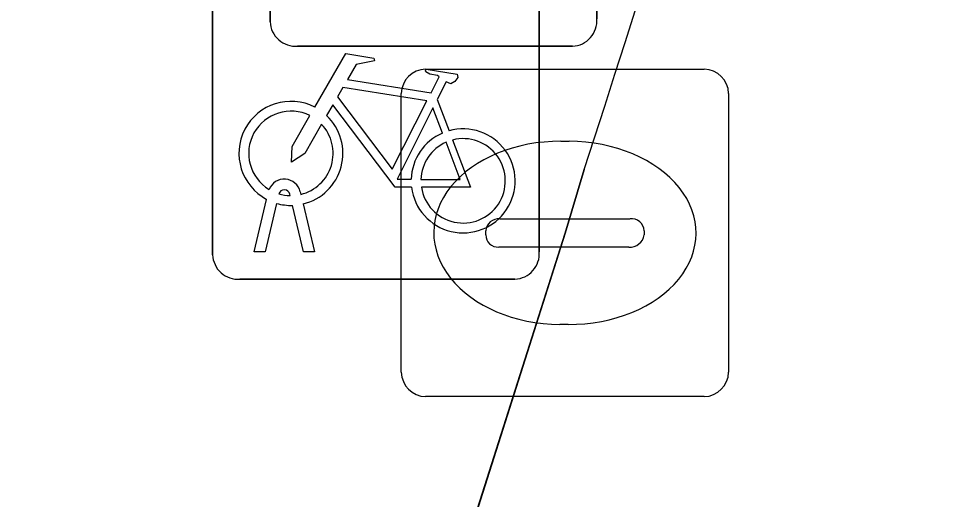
# Model space of a CAD drawing. Extents: x 160675 to 161153, y 383241 to 383714.
# Drawn here: x 161142.095 to 161144.962, y 383516.148 to 383517.616 of the extents above; entities that cross this region are included whole.
import ezdxf

# ---------------------------------------------------------------- set-up
doc = ezdxf.new("R2010")
doc.units = 0
for name, color, linetype in [('IMGEO_Fietsenrek', 7, 'Continuous'), ('IMGEO_Kolk', 7, 'Continuous'), ('IMGEO_Rijbaan_lokaal_gesloten', 7, 'Continuous'), ('IMGEO_Voetpad_open', 7, 'Continuous')]:
    doc.layers.add(name, color=color, linetype=linetype)

msp = doc.modelspace()

# ---------------------------------------------------------------- linework, layer by layer
at = {"layer": 'IMGEO_Fietsenrek'}
for p, q in [((161142.8635, 383517.6069), (161142.8635, 383518.4478)), ((161142.8635, 383518.4478), (161142.8635, 383517.6069)), ((161143.8625, 383518.4571), (161143.8625, 383517.6162)), ((161143.8625, 383517.6162), (161143.8625, 383518.4571)), ((161142.6875, 383516.8949), (161142.6875, 383517.7358)), ((161142.6875, 383517.7358), (161142.6875, 383516.8949)), ((161143.6865, 383517.7451), (161143.6865, 383516.9042)), ((161143.6865, 383516.9042), (161143.6865, 383517.7451)), ((161143.7881, 383517.5325), (161142.9472, 383517.5325)), ((161142.9472, 383517.5325), (161143.7881, 383517.5325)), ((161143.3742, 383517.3692), (161143.4105, 383517.274)), ((161142.8145, 383516.9043), (161142.8528, 383517.0643)), ((161142.9249, 383517.0759), (161142.9239, 383517.0802)), ((161142.9556, 383517.0874), (161142.9574, 383517.0795)), ((161142.8832, 383517.0521), (161142.8479, 383516.9043)), ((161142.966, 383516.9043), (161142.9321, 383517.046)), ((161142.9644, 383517.0503), (161142.9994, 383516.9043)), ((161142.8479, 383516.9043), (161142.8145, 383516.9043)), ((161142.9994, 383516.9043), (161142.966, 383516.9043)), ((161143.6121, 383516.8205), (161142.7712, 383516.8205)), ((161142.7712, 383516.8205), (161143.6121, 383516.8205))]:
    msp.add_line(p, q, dxfattribs=at)
for points in [[(161143.0001, 383517.3462), (161143.0948, 383517.5097), (161143.181, 383517.4959), (161143.1827, 383517.4872), (161143.1266, 383517.4763), (161143.1004, 383517.431), (161143.3556, 383517.3902)], [(161143.3556, 383517.3902), (161143.3806, 383517.439), (161143.3755, 383517.443), (161143.3523, 383517.4467), (161143.3396, 383517.4542), (161143.3386, 383517.4573), (161143.3408, 383517.4619), (161143.4356, 383517.4468), (161143.4379, 383517.4365), (161143.4285, 383517.4241), (161143.4161, 383517.4177), (161143.4016, 383517.4239), (161143.3742, 383517.3692)], [(161143.3427, 383517.365), (161143.0859, 383517.406), (161143.0692, 383517.3772), (161143.2362, 383517.1569), (161143.3427, 383517.365)], [(161143.2958, 383517.1015), (161143.2461, 383517.1016), (161143.0554, 383517.3533), (161143.0364, 383517.3205)], [(161143.0208, 383517.2937), (161142.9692, 383517.2045), (161142.9293, 383517.1785), (161142.9305, 383517.226), (161142.985, 383517.3202)], [(161143.3907, 383517.267), (161143.3614, 383517.3438), (161143.252, 383517.1257), (161143.2947, 383517.1256)], [(161143.3247, 383517.1255), (161143.4446, 383517.1253), (161143.4014, 383517.2389)], [(161143.4212, 383517.2458), (161143.4762, 383517.1012), (161143.3261, 383517.1015)]]:
    msp.add_lwpolyline(points, dxfattribs=at)
for centre, radius, start, end in [((161142.9414, 383517.6102), 0.0779, 182.4484, 274.2845), ((161142.9414, 383517.6102), 0.0779, 182.4484, 274.2845), ((161143.7848, 383517.6104), 0.0779, 272.4484, 4.2845), ((161143.7848, 383517.6104), 0.0779, 272.4484, 4.2845), ((161142.9271, 383517.2049), 0.159, 62.6766, 242.1369), ((161142.9271, 383517.2049), 0.129, 63.3192, 238.903), ((161142.9271, 383517.2049), 0.159, 283.5766, 46.6042), ((161142.9271, 383517.2049), 0.129, 283.6043, 43.4302), ((161143.4537, 383517.1209), 0.159, 113.3408, 178.3217), ((161143.4537, 383517.1209), 0.159, 187.0065, 105.7708), ((161143.4537, 383517.1209), 0.129, 113.923, 177.9556), ((161143.4537, 383517.1209), 0.129, 188.6715, 104.5883), ((161142.9069, 383517.0763), 0.0499, 12.8025, 158.6934), ((161142.9069, 383517.0763), 0.0174, 12.8025, 163.4502), ((161142.9271, 383517.2049), 0.129, 253.415, 269.0204), ((161142.9271, 383517.2049), 0.159, 253.9967, 271.7867), ((161142.7654, 383516.8982), 0.0779, 182.4484, 274.2845), ((161142.7654, 383516.8982), 0.0779, 182.4484, 274.2845), ((161143.6088, 383516.8984), 0.0779, 272.4484, 4.2845), ((161143.6088, 383516.8984), 0.0779, 272.4484, 4.2845)]:
    msp.add_arc(centre, radius, start, end, dxfattribs=at)
at = {"layer": 'IMGEO_Kolk'}
for p, q in [((161143.3389, 383517.4625), (161144.1911, 383517.4625)), ((161143.2645, 383516.5359), (161143.2645, 383517.3881)), ((161144.2655, 383517.3881), (161144.2655, 383516.5359)), ((161143.7525, 383517.2417), (161143.7775, 383517.2417)), ((161143.566, 383517.0053), (161143.9639, 383517.0053)), ((161143.5229, 383516.9559), (161143.5229, 383516.9681)), ((161144.007, 383516.9681), (161144.007, 383516.9559)), ((161143.9605, 383516.9187), (161143.5626, 383516.9187)), ((161143.7745, 383516.6823), (161143.7496, 383516.6823)), ((161144.1911, 383516.4615), (161143.3389, 383516.4615))]:
    msp.add_line(p, q, dxfattribs=at)
for points in [[(161143.3389, 383517.4625), (161144.1911, 383517.4625)], [(161143.2645, 383516.5359), (161143.2645, 383517.3881)], [(161144.2655, 383517.3881), (161144.2655, 383516.5359)], [(161144.1911, 383516.4615), (161143.3389, 383516.4615)]]:
    msp.add_lwpolyline(points, dxfattribs=at)
for centre, radius, start, end in [((161143.341, 383517.386), 0.0765, 91.552, 178.448), ((161143.341, 383517.386), 0.0765, 91.552, 178.448), ((161144.189, 383517.386), 0.0765, 1.552, 88.448), ((161144.189, 383517.386), 0.0765, 1.552, 88.448), ((161143.5631, 383516.9651), 0.0403, 85.8775, 175.7526), ((161143.9684, 383516.9669), 0.0386, 1.7309, 96.639), ((161143.5596, 383516.9552), 0.0366, 178.938, 274.7102), ((161143.9644, 383516.9615), 0.043, 264.8664, 352.4533), ((161143.341, 383516.538), 0.0765, 181.552, 268.448), ((161143.341, 383516.538), 0.0765, 181.552, 268.448), ((161144.189, 383516.538), 0.0765, 271.552, 358.448), ((161144.189, 383516.538), 0.0765, 271.552, 358.448)]:
    msp.add_arc(centre, radius, start, end, dxfattribs=at)
for centre, major_axis, ratio, start_param, end_param in [((161143.751, 383516.962), (-0.3872, 0.002), 0.722429, 4.712389, 7.853982), ((161143.776, 383516.962), (-0.3901, 0.002), 0.717154, 1.570796, 4.712389)]:
    msp.add_ellipse(centre, major_axis=major_axis, ratio=ratio, start_param=start_param, end_param=end_param, dxfattribs=at)
at = {"layer": 'IMGEO_Rijbaan_lokaal_gesloten'}
msp.add_lwpolyline([(161143.824, 383517.156), (161143.766, 383516.961), (161141.011, 383508.317), (161139.017, 383501.943), (161138.111, 383499.099), (161127.936, 383467.169), (161131.1636, 383466.1315)], dxfattribs=at)
msp.add_arc((161059.014, 383544.7677), 89.1916, 341.966262, 350.32879, dxfattribs=at)
at = {"layer": 'IMGEO_Voetpad_open'}
msp.add_lwpolyline([(161138.644, 383509.118), (161141.011, 383508.317), (161143.766, 383516.961), (161143.824, 383517.156)], dxfattribs=at)
msp.add_arc((161059.014, 383544.7677), 89.1916, 341.966262, 350.32879, dxfattribs=at)

doc.saveas('drawing.dxf')
